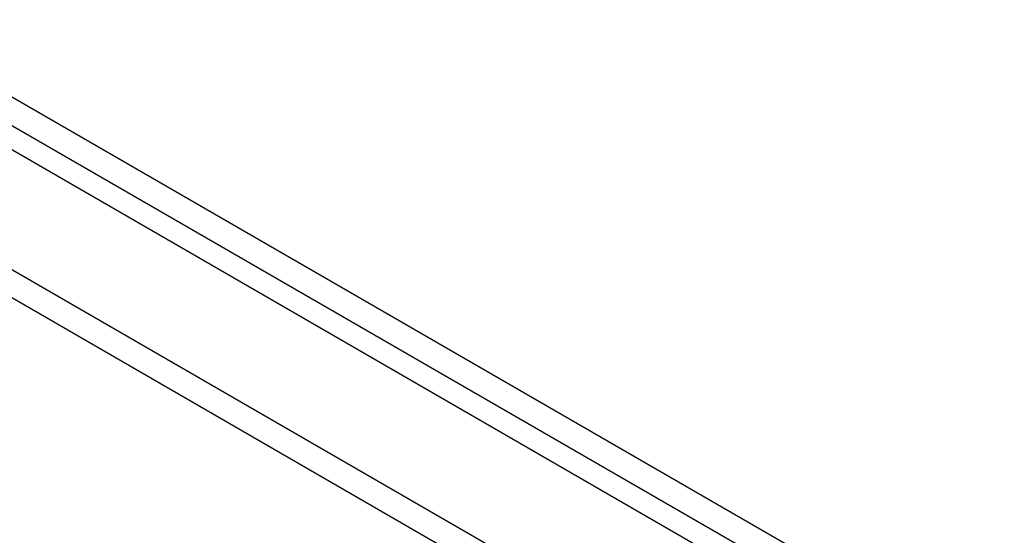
# Model space of a CAD drawing. Header units: inches. Extents: x 19 to 446, y 48 to 210.
# Tile 259 of 280: x 421.42 to 427.01, y 177.78 to 180.71. Entities that reach past the tile are written whole.
import ezdxf

# ---------------------------------------------------------------- set-up
doc = ezdxf.new("R2010")
doc.units = ezdxf.units.IN
doc.header["$MEASUREMENT"] = 0
doc.layers.add('Visible Edges(ANSI)', color=7, linetype='Continuous', lineweight=25)
doc.layers.add('Visible Tangent Edges(ANSI)', color=7, linetype='Continuous', lineweight=25)

msp = doc.modelspace()

# ---------------------------------------------------------------- linework, layer by layer
at = {"layer": 'Visible Edges(ANSI)'}
msp.add_line((408.945, 187.1499), (438.3642, 170.1648), dxfattribs=at)
at = {"layer": 'Visible Tangent Edges(ANSI)'}
for p, q in [((438.635, 170.3063), (409.0765, 187.3719)), ((409.0065, 187.2507), (438.565, 170.1851)), ((408.3546, 186.809), (437.7737, 169.8239)), ((437.7037, 169.7026), (408.2846, 186.6878))]:
    msp.add_line(p, q, dxfattribs=at)

doc.saveas('drawing.dxf')
